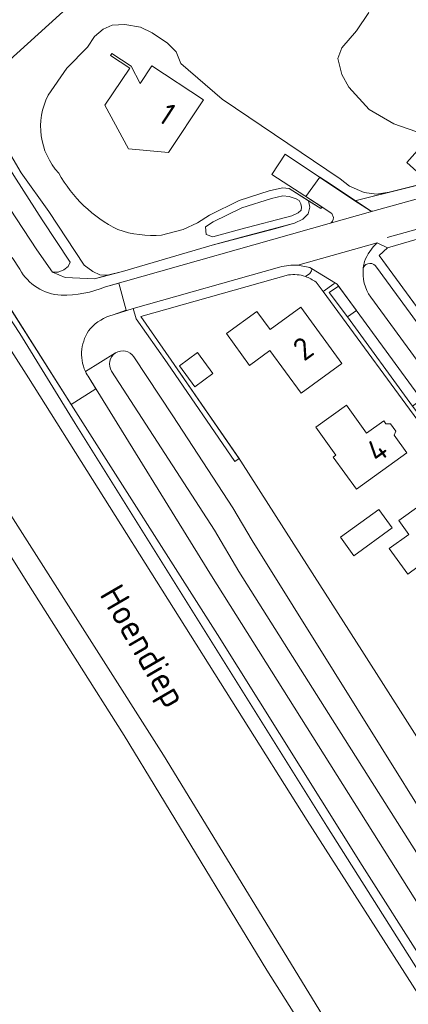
# Model space of a CAD drawing. Header units: metres. Extents: x 209813 to 223847, y 571801 to 587119.
# Tile 713 of 746: x 221483 to 221552, y 585059 to 585235. Entities that reach past the tile are written whole.
import ezdxf
from ezdxf.enums import TextEntityAlignment as Align

# ---------------------------------------------------------------- set-up
doc = ezdxf.new("R2010")
doc.units = ezdxf.units.M
for name, color, linetype, lineweight in [('B-RO-GK-BESCHOEIING-G', 8, 'GK-BESCHOEIING', 0), ('B-RO-GR-BEPLANTING_CULTUUR_HEESTERS-GV', 8, 'Continuous', 0), ('B-RO-GR-GRAS-GV', 8, 'Continuous', 0), ('B-RO-GR-GROENVOORZIENING-GV', 8, 'Continuous', 0), ('B-RO-OG-BEBOUWING-GV', 8, 'Continuous', 0), ('B-RO-OG-BEBOUWING-T18', 8, 'Continuous', 0), ('B-RO-OG-TERREIN_CULTUURSCHEIDING-GV', 8, 'Continuous', 0), ('B-RO-OG-TERREIN_ERF-GV', 8, 'Continuous', 0), ('B-RO-OG-TOPOGRAFIE-T18', 8, 'Continuous', 0), ('B-RO-OG-WATER_KANAAL-GV', 8, 'Continuous', 0), ('B-RO-OG-WEG-GV', 8, 'Continuous', 0), ('B-RO-VH-VERHARDING_BETONSTRAATSTEEN-GV', 8, 'Continuous', 0), ('B-RO-VH-VERHARDING_OPEN-GV', 8, 'Continuous', 0), ('B-RO-VH-VERHARDING_TEGEL-GV', 8, 'Continuous', 0)]:
    doc.layers.add(name, color=color, linetype=linetype, lineweight=lineweight)
doc.styles.add('NLCS-ISO-M200-T18', font='txt', dxfattribs={"height": 0.36})
doc.linetypes.add('GK-BESCHOEIING', pattern='A,30,-5,[1,NLCS.shx,S=1,R=0,X=0,Y=0],-5', length=40)

msp = doc.modelspace()

# ---------------------------------------------------------------- linework, layer by layer
at = {"layer": 'B-RO-GK-BESCHOEIING-G', "flags": 128}
for points in [[(221875.738, 584454.845), (221874.508, 584455.066), (221873.062, 584455.961), (221872.183, 584457.19), (221847.773, 584506.691), (221791.235, 584619.586), (221692.021, 584823.048), (221668.547, 584870.73), (221657.634, 584892.46), (221646.635, 584912.998), (221631.561, 584939.584), (221622.157, 584954.665), (221605.775, 584980.039), (221592.815, 584999.476), (221533.755, 585091.875), (221484.107, 585170.707), (221456.455, 585214.021), (221415.099, 585277.685), (221382.506, 585326.88), (221353.466, 585369.682), (221298.776, 585452.31), (221262.849, 585507.464), (221235.508, 585549.912)], [(221530.539, 585204.442), (221533.949, 585202.275)]]:
    msp.add_lwpolyline(points, dxfattribs=at)
at = {"layer": 'B-RO-GR-BEPLANTING_CULTUUR_HEESTERS-GV'}
msp.add_lwpolyline([(221543.723, 585190.343, 0.1850092), (221545.033, 585185.087)], format="xyb", dxfattribs=at)
at = {"layer": 'B-RO-GR-BEPLANTING_CULTUUR_HEESTERS-GV', "flags": 128}
for points in [[(221564.004, 585160.014), (221566.795, 585162.091), (221546.075, 585190.425)], [(221545.033, 585185.087), (221563.307, 585160.124)]]:
    msp.add_lwpolyline(points, dxfattribs=at)
msp.add_lwpolyline([(221540.916, 585181.596), (221542.502, 585182.714), (221539.332, 585187.048), (221537.63, 585185.91)], close=True, dxfattribs=at)
at = {"layer": 'B-RO-GR-GRAS-GV', "flags": 128}
msp.add_lwpolyline([(221621.844, 584909.942), (221622.169, 584908.586), (221625.566, 584909.428), (221619.312, 584918.22), (221592.316, 584961.55), (221555.938, 585018.737), (221526.57, 585065.236), (221501.164, 585107.016), (221483.714, 585134.596), (221470.445, 585155.758), (221453.427, 585183.451), (221447.384, 585194.176), (221443.823, 585192.187), (221444.116, 585191.825), (221444.557, 585190.474), (221443.44, 585189.323), (221441.322, 585188.444), (221408.428, 585172.679), (221407.143, 585172.78), (221406.455, 585173.485), (221403.533, 585172.032)], dxfattribs=at)
at = {"layer": 'B-RO-GR-GROENVOORZIENING-GV', "flags": 128}
for points in [[(221448.902, 585257.555), (221464.333, 585233.537), (221465.794, 585232.406), (221467.286, 585232.2), (221468.248, 585232.449), (221468.745, 585232.189), (221470.273, 585229.034), (221474.091, 585223.683), (221475.005, 585221.438), (221475.119, 585218.996), (221475.743, 585216.063), (221476.332, 585214.861), (221481.961, 585206.099), (221486.564, 585198.867), (221491.553, 585191.3), (221491.186, 585190.549), (221490.43, 585189.943), (221489.389, 585189.53), (221488.389, 585189.53), (221490.65, 585188.619), (221495.893, 585188.383), (221498.199, 585189.004)], [(221491.539, 585237.087), (221480.132, 585226.752)], [(221553.097, 585214.598), (221549.181, 585215.979), (221544.737, 585218.515), (221541.144, 585222.499), (221539.877, 585224.732), (221539.181, 585227.59), (221539.919, 585229.492), (221542.529, 585232.52), (221544.69, 585235.796)], [(221487.62, 585221.069), (221490.952, 585225.889), (221494.604, 585229.619), (221495.867, 585231.495), (221497.447, 585232.842), (221499.029, 585233.546), (221501.276, 585233.654), (221504.057, 585233.16), (221506.155, 585232.192), (221508.843, 585230.344), (221510.388, 585228.781), (221511.223, 585226.71), (221518.617, 585220.369), (221539.579, 585206.158), (221541.279, 585204.878), (221543.865, 585203.743), (221546.083, 585203.44), (221548.3, 585203.776), (221558.378, 585206.277)], [(221477.66, 585215.949), (221482.803, 585207.256), (221487.722, 585200.36), (221494.026, 585190.803), (221495.582, 585189.658), (221496.849, 585189.09), (221498.199, 585189.004), (221500.847, 585189.666), (221516.844, 585194.367), (221528.14, 585197.32), (221531.466, 585198.281), (221532.94, 585198.96), (221533.934, 585199.906), (221534.177, 585201.1), (221533.949, 585202.275), (221530.539, 585204.442), (221529.32, 585204.57), (221526.977, 585204.004), (221521.608, 585202.289), (221516.326, 585199.724), (221514.194, 585198.34), (221511.654, 585197.161), (221507.826, 585196.147)], [(221553.266, 585207.458), (221551.459, 585209.054), (221556.19, 585214.409)]]:
    msp.add_lwpolyline(points, dxfattribs=at)
msp.add_lwpolyline([(221516.91, 585195.835), (221515.763, 585196.257), (221515.655, 585197.619), (221517.015, 585198.503), (221522.13, 585200.986), (221527.355, 585202.654), (221529.414, 585203.152), (221530.538, 585203.035), (221531.749, 585202.602), (221532.286, 585202.287), (221532.626, 585201.743), (221532.749, 585201.106), (221532.65, 585200.616), (221532.143, 585200.134), (221530.976, 585199.597), (221521.915, 585197.181)], close=True, dxfattribs=at)
at = {"layer": 'B-RO-OG-BEBOUWING-GV', "flags": 128}
for points in [[(221506.097, 585226.272), (221504.008, 585223.158), (221502.384, 585226.227), (221498.979, 585228.469), (221498.734, 585228.115), (221502.152, 585225.907), (221497.728, 585219.319), (221501.927, 585211.502), (221509.05, 585210.835), (221515.293, 585220.241)], [(221532.646, 585167.978), (221539.901, 585173.305), (221532.598, 585183.285), (221527.163, 585179.324), (221524.8, 585182.567), (221519.349, 585178.595), (221523.475, 585172.934), (221527.106, 585175.58)], [(221551.465, 585157.365), (221549.185, 585160.526), (221549.487, 585161.243), (221548.564, 585162.521), (221547.754, 585162.511), (221547.347, 585163.075), (221544.306, 585160.889), (221540.727, 585165.868), (221535.256, 585161.926), (221538.841, 585156.95), (221538.386, 585156.623), (221542.504, 585150.908)], [(221551.823, 585142.85), (221548.347, 585140.342), (221551.641, 585135.775), (221555.117, 585138.283), (221556.994, 585135.682), (221563.688, 585140.511), (221558.594, 585147.559), (221559.411, 585148.15), (221557.558, 585150.704), (221550.057, 585145.297)]]:
    msp.add_lwpolyline(points, close=True, dxfattribs=at)
at = {"layer": 'B-RO-OG-TERREIN_CULTUURSCHEIDING-GV', "flags": 128}
for points in [[(221595.337, 585040.408), (221583.256, 585059.637), (221543.487, 585122.137), (221532.722, 585138.963), (221521.943, 585155.866), (221521.604, 585156.359), (221520.862, 585155.849), (221508.799, 585173.388), (221503.295, 585181.252), (221502.774, 585183.104), (221499.173, 585181.967)], [(221502.895, 585174.473), (221509.848, 585163.97), (221520.523, 585147.586), (221523.962, 585141.745), (221538.545, 585118.354), (221563.655, 585078.136), (221576.811, 585057.986), (221584.733, 585045.352), (221589.389, 585038.526), (221594.56, 585040.33), (221595.337, 585040.408)]]:
    msp.add_lwpolyline(points, dxfattribs=at)
at = {"layer": 'B-RO-OG-TERREIN_CULTUURSCHEIDING-GV'}
for points in [[(221499.173, 585181.967, 0.1374103), (221495.14, 585179.514)], [(221499.628, 585175.157, -0.4118267), (221502.895, 585174.473)]]:
    msp.add_lwpolyline(points, format="xyb", dxfattribs=at)
at = {"layer": 'B-RO-OG-TERREIN_ERF-GV', "flags": 128}
for points in [[(221544.69, 585235.796), (221542.529, 585232.52), (221539.919, 585229.492), (221539.181, 585227.59), (221539.877, 585224.732), (221541.144, 585222.499), (221544.737, 585218.515), (221549.181, 585215.979), (221553.097, 585214.598)], [(221507.826, 585196.147), (221511.654, 585197.161), (221514.194, 585198.34), (221516.326, 585199.724), (221521.608, 585202.289), (221526.977, 585204.004), (221529.32, 585204.57), (221530.539, 585204.442), (221536.143, 585200.877), (221536.334, 585201.178), (221527.426, 585206.935), (221529.807, 585210.542), (221542.241, 585202.272), (221548.3, 585203.776), (221546.083, 585203.44), (221543.865, 585203.743), (221541.279, 585204.878), (221539.579, 585206.158), (221518.617, 585220.369), (221511.223, 585226.71), (221510.388, 585228.781), (221508.843, 585230.344), (221506.155, 585232.192), (221504.057, 585233.16), (221501.276, 585233.654), (221499.029, 585233.546), (221497.447, 585232.842), (221495.867, 585231.495), (221494.604, 585229.619), (221490.952, 585225.889), (221487.62, 585221.069)], [(221530.398, 585189.053), (221504.12, 585181.643), (221509.538, 585173.901), (221521.943, 585155.866), (221532.722, 585138.963), (221543.487, 585122.137), (221583.256, 585059.637), (221595.337, 585040.408), (221597.601, 585040.636), (221599.062, 585040.466), (221604.494, 585038.622), (221605.905, 585038.414), (221622.129, 585043.221), (221637.436, 585047.807), (221634.736, 585051.519), (221620.157, 585071.879), (221613.909, 585080.407), (221611.151, 585084.085), (221602.488, 585095.934), (221596.132, 585104.711), (221574.202, 585134.791), (221536.576, 585186.119), (221535.339, 585187.764)]]:
    msp.add_lwpolyline(points, dxfattribs=at)
for points in [[(221515.293, 585220.241), (221509.05, 585210.835), (221501.927, 585211.502), (221497.728, 585219.319), (221502.152, 585225.907), (221498.734, 585228.115), (221498.979, 585228.469), (221502.384, 585226.227), (221504.008, 585223.158), (221506.097, 585226.272)], [(221576.543, 585151.465), (221615.331, 585098.22), (221661.361, 585128.523), (221658.967, 585132.374), (221650.829, 585145.066), (221632.103, 585173.929), (221610.956, 585206.707), (221608.277, 585210.774), (221606.328, 585210.246), (221554.748, 585195.852), (221548.045, 585193.862), (221546.559, 585192.53)], [(221510.979, 585172.848), (221514.189, 585175.209), (221516.94, 585171.469), (221513.73, 585169.108)], [(221549.185, 585160.526), (221551.465, 585157.365), (221542.504, 585150.908), (221538.386, 585156.623), (221538.841, 585156.95), (221535.256, 585161.926), (221540.727, 585165.868), (221544.306, 585160.889), (221547.347, 585163.075), (221547.754, 585162.511), (221548.564, 585162.521), (221549.487, 585161.243)], [(221555.117, 585138.283), (221551.641, 585135.775), (221548.347, 585140.342), (221551.823, 585142.85), (221550.057, 585145.297), (221557.558, 585150.704), (221559.411, 585148.15), (221558.594, 585147.559), (221563.688, 585140.511), (221556.994, 585135.682)], [(221539.64, 585142.348), (221546.466, 585147.284), (221548.851, 585143.986), (221542.025, 585139.05)]]:
    msp.add_lwpolyline(points, close=True, dxfattribs=at)
at = {"layer": 'B-RO-OG-TERREIN_ERF-GV'}
for points in [[(221487.62, 585221.069, 0.3126763), (221489.504, 585207.188)], [(221489.504, 585207.188, 0.1512626), (221500.013, 585197.13)], [(221500.013, 585197.13, 0.1051083), (221507.826, 585196.147)], [(221533.412, 585188.784, 0.1164176), (221530.398, 585189.053)], [(221535.339, 585187.764, 0.0572498), (221533.412, 585188.784)]]:
    msp.add_lwpolyline(points, format="xyb", dxfattribs=at)
at = {"layer": 'B-RO-OG-WATER_KANAAL-GV', "flags": 128}
for points in [[(221791.235, 584619.586), (221692.021, 584823.048), (221668.547, 584870.73), (221657.634, 584892.46), (221646.635, 584912.998), (221631.561, 584939.584), (221622.157, 584954.665), (221605.775, 584980.039), (221592.815, 584999.476), (221533.755, 585091.875), (221484.107, 585170.707), (221456.455, 585214.021)], [(221791.235, 584619.586), (221692.021, 584823.048), (221668.547, 584870.73), (221657.634, 584892.46), (221646.635, 584912.998), (221631.561, 584939.584), (221622.157, 584954.665), (221605.775, 584980.039), (221592.815, 584999.476), (221533.755, 585091.875), (221484.107, 585170.707), (221456.455, 585214.021)], [(221459.994, 585179.192), (221508.157, 585103.525), (221539.088, 585052.944), (221635.668, 584900.024)], [(221459.994, 585179.192), (221508.157, 585103.525), (221539.088, 585052.944), (221635.668, 584900.024)]]:
    msp.add_lwpolyline(points, dxfattribs=at)
at = {"layer": 'B-RO-OG-WEG-GV', "flags": 128}
for points in [[(221538.399, 585199.309), (221538.128, 585200.018), (221536.334, 585201.178), (221536.143, 585200.877), (221533.949, 585202.275), (221534.177, 585201.1), (221533.934, 585199.906), (221532.94, 585198.96), (221531.466, 585198.281), (221522.269, 585195.826), (221516.844, 585194.367), (221500.847, 585189.666), (221495.893, 585188.383), (221490.65, 585188.619), (221488.389, 585189.53), (221485.587, 585193.55), (221427.891, 585281.546)], [(221417.779, 585277.41), (221482.601, 585178.628), (221492.427, 585162.574), (221537.213, 585090.859), (221584.652, 585015.867), (221620.78, 584961.122), (221634.456, 584938.839), (221688.878, 584833.76), (221717.132, 584775.258), (221755.452, 584697.172)], [(221764.088, 584683.505), (221749.834, 584712.875), (221732.868, 584748.388), (221713.093, 584789.497), (221698.969, 584817.933), (221688.511, 584838.721), (221664.051, 584888.212), (221649.78, 584915.398), (221632.734, 584944.427), (221620.016, 584965.443), (221591.271, 585009.396), (221568.228, 585044.936), (221554.598, 585066.389), (221543.499, 585083.893), (221517.743, 585125.016), (221491.717, 585165.967), (221453.983, 585225.422)], [(221594.508, 585215.076), (221590.449, 585217.777), (221590.113, 585217.269), (221588.259, 585218.495), (221588.993, 585217.065), (221589.051, 585215.308), (221587.077, 585214.165), (221578.644, 585211.611), (221565.332, 585207.883), (221560.393, 585206.777), (221542.241, 585202.272), (221545.023, 585200.454)], [(221545.415, 585200.397), (221593.743, 585213.802)], [(221497.858, 585186.94), (221537.667, 585198.195)], [(221481.227, 585192.129), (221482.564, 585190.057)], [(221499.628, 585175.157), (221494.261, 585171.863)], [(221586.181, 585034.007), (221584.833, 585037.086), (221581.717, 585041.045), (221537.553, 585110.936), (221521.553, 585136.226), (221517.237, 585143.594), (221498.915, 585171.896)], [(221494.898, 585170.745), (221516.718, 585135.486), (221565.45, 585057.954), (221590.434, 585019.812), (221600.105, 585004.945), (221606.022, 585000.152), (221632.143, 584959.305), (221649.998, 584929.786), (221669.877, 584891.21), (221694.46, 584843.075), (221696.255, 584840.288), (221698.144, 584839.248), (221699.986, 584838.587), (221701.403, 584838.87), (221702.584, 584840.288), (221708.602, 584848.81)]]:
    msp.add_lwpolyline(points, dxfattribs=at)
at = {"layer": 'B-RO-OG-WEG-GV'}
for points in [[(221545.023, 585200.454, 0.2081885), (221545.415, 585200.397)], [(221489.938, 585185.425, 0.1006207), (221497.858, 585186.94)], [(221498.915, 585171.896, -0.411924), (221499.628, 585175.157)], [(221494.261, 585171.863, 0.0436716), (221494.898, 585170.745)]]:
    msp.add_lwpolyline(points, format="xyb", dxfattribs=at)
at = {"layer": 'B-RO-VH-VERHARDING_BETONSTRAATSTEEN-GV', "flags": 128}
for points in [[(221545.023, 585200.454), (221537.825, 585205.25), (221535.991, 585206.461), (221533.473, 585203.027)], [(221533.473, 585203.027), (221538.128, 585200.018), (221538.399, 585199.309)], [(221537.667, 585198.195), (221545.415, 585200.397)], [(221546.191, 585194.775), (221532.09, 585190.777), (221534.219, 585190.357), (221534.476, 585190.2)], [(221482.564, 585190.057), (221481.227, 585192.129), (221476.863, 585189.37), (221491.717, 585165.967), (221496.122, 585168.767), (221494.898, 585170.745)], [(221534.52, 585189.792), (221534.179, 585189.289), (221533.412, 585188.784)], [(221535.339, 585187.764), (221536.576, 585186.119), (221538.455, 585187.497), (221538.797, 585187.561), (221534.476, 585190.2)], [(221499.173, 585181.967), (221501.511, 585182.749), (221500.224, 585187.615), (221497.858, 585186.94)], [(221538.797, 585187.561), (221539.086, 585187.384), (221567.33, 585148.773)], [(221542.502, 585182.714), (221540.916, 585181.596), (221552.499, 585165.708), (221554.093, 585166.87)]]:
    msp.add_lwpolyline(points, dxfattribs=at)
at = {"layer": 'B-RO-VH-VERHARDING_BETONSTRAATSTEEN-GV'}
for points in [[(221538.399, 585199.309, -0.3574679), (221537.667, 585198.195)], [(221489.938, 585185.425, -0.2538709), (221482.564, 585190.057)], [(221494.261, 585171.863, -0.2798776), (221495.14, 585179.514)]]:
    msp.add_lwpolyline(points, format="xyb", dxfattribs=at)
at = {"layer": 'B-RO-VH-VERHARDING_OPEN-GV', "flags": 128}
for points in [[(221528.814, 585190.426), (221502.774, 585183.104), (221503.295, 585181.252), (221508.799, 585173.388), (221520.862, 585155.849), (221521.604, 585156.359), (221509.538, 585173.901), (221504.12, 585181.643)], [(221534.476, 585190.2), (221534.219, 585190.357), (221532.09, 585190.777)], [(221504.12, 585181.643), (221530.398, 585189.053)]]:
    msp.add_lwpolyline(points, dxfattribs=at)
at = {"layer": 'B-RO-VH-VERHARDING_OPEN-GV'}
for points in [[(221532.09, 585190.777, 0.082754), (221528.814, 585190.426)], [(221534.52, 585189.792, 0.2642795), (221534.476, 585190.2)]]:
    msp.add_lwpolyline(points, format="xyb", dxfattribs=at)
at = {"layer": 'B-RO-VH-VERHARDING_TEGEL-GV', "flags": 128}
for points in [[(221546.191, 585194.775), (221548.045, 585193.862), (221554.748, 585195.852), (221606.328, 585210.246), (221608.277, 585210.774)], [(221605.325, 585211.711), (221547.991, 585195.748)], [(221546.075, 585190.425), (221566.795, 585162.091), (221568.09, 585163.054), (221546.559, 585192.53), (221548.045, 585193.862)], [(221600.876, 585099.529), (221583.315, 585123.795), (221579.776, 585128.43), (221565.744, 585147.649), (221562.367, 585152.329), (221555.392, 585161.908), (221552.499, 585165.708), (221540.916, 585181.596), (221537.63, 585185.91), (221539.332, 585187.048), (221539.086, 585187.384), (221538.797, 585187.561), (221538.455, 585187.497), (221536.576, 585186.119), (221574.202, 585134.791), (221596.132, 585104.711), (221600.222, 585099.063)]]:
    msp.add_lwpolyline(points, dxfattribs=at)
at = {"layer": 'B-RO-VH-VERHARDING_TEGEL-GV'}
for points in [[(221546.191, 585194.775, 0.1249047), (221543.936, 585191.424)], [(221543.936, 585191.424, 0.0363086), (221543.723, 585190.343)], [(221543.723, 585190.343, -0.6208259), (221546.075, 585190.425)]]:
    msp.add_lwpolyline(points, format="xyb", dxfattribs=at)

# ---------------------------------------------------------------- texts
at = {"layer": 'B-RO-OG-BEBOUWING-T18', "style": 'NLCS-ISO-M200-T18'}
for s, rotation, p in [('1', 326.7, (221508.839, 585217.75)), ('2', 36.1, (221533.021, 585175.933)), ('4', 35.8, (221546.163, 585157.88))]:
    msp.add_text(s, height=4, rotation=rotation, dxfattribs=at).set_placement(p, align=Align.MIDDLE)
at = {"layer": 'B-RO-OG-TOPOGRAFIE-T18', "style": 'NLCS-ISO-M200-T18'}
msp.add_text('Hoendiep', height=4.5, rotation=300.2, dxfattribs=at).set_placement((221504.038, 585122.632), align=Align.MIDDLE)

doc.saveas('drawing.dxf')
